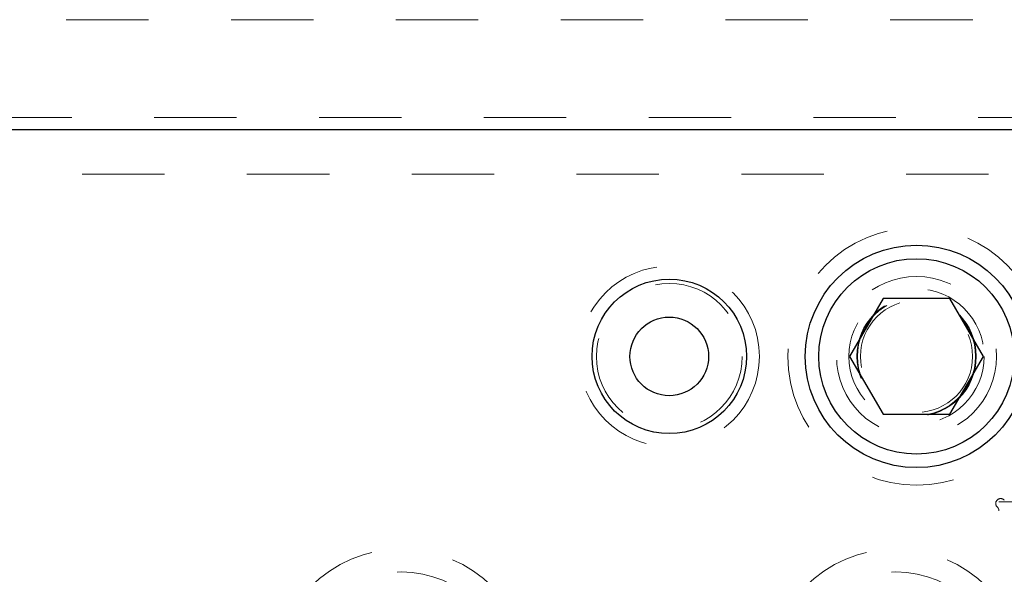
# Model space of a CAD drawing. Header units: inches. Extents: x 1880 to 2363, y -453 to -54.
# Tile 737 of 1056: x 1979.703 to 1980.898, y -66.745 to -66.072. Entities that reach past the tile are written whole.
import ezdxf

# ---------------------------------------------------------------- set-up
doc = ezdxf.new("R2010")
doc.units = ezdxf.units.IN
doc.header["$LTSCALE"] = 0.5
doc.header["$MEASUREMENT"] = 0
doc.linetypes.add('HIDDEN', pattern=[0.225, 0.15, -0.075])
for name, color, linetype in [('DIE-M-S', 8, 'Continuous'), ('DIE-M-S2', 1, 'Continuous'), ('DIE-M-S3', 8, 'Continuous'), ('DSS-M-S', 53, 'Continuous'), ('RAI-M-S', 8, 'Continuous'), ('ST1-M-S', 193, 'Continuous'), ('ST2-M-S', 193, 'Continuous'), ('SVD-M-S', 8, 'Continuous')]:
    doc.layers.add(name, color=color, linetype=linetype)

msp = doc.modelspace()

# ---------------------------------------------------------------- linework, layer by layer
at = {"layer": 'DIE-M-S', "linetype": 'HIDDEN', "lineweight": 18}
msp.add_line((1980.89106, -66.85585), (1980.89106, -66.66836), dxfattribs=at)
msp.add_circle((1980.79106, -66.48097), 0.068, dxfattribs=at)
for centre, start, end in [((1980.89318, -66.65953), 42.59227, 227.40773), ((1980.88506, -66.66836), 0, 47.40773)]:
    msp.add_arc(centre, 0.006, start, end, dxfattribs=at)
at = {"layer": 'DIE-M-S2', "linetype": 'HIDDEN', "lineweight": 18}
for p, q in [((1980.89106, -66.6574), (1981.06106, -66.6574)), ((1980.89106, -66.85585), (1980.89106, -66.6574))]:
    msp.add_line(p, q, dxfattribs=at)
at = {"layer": 'DIE-M-S3', "linetype": 'HIDDEN', "lineweight": 18}
for p, q in [((1984.45929, -66.07232), (1977.71606, -66.07232)), ((1979.17856, -66.25982), (1982.80356, -66.25982))]:
    msp.add_line(p, q, dxfattribs=at)
msp.add_circle((1980.49106, -66.48097), 0.10937, dxfattribs=at)
at = {"layer": 'DSS-M-S', "linetype": 'HIDDEN', "lineweight": 18}
for centre in [(1980.16606, -66.87107), (1980.76606, -66.87107)]:
    msp.add_circle(centre, 0.1285, dxfattribs=at)
at = {"layer": 'RAI-M-S', "linetype": 'Continuous', "lineweight": 25}
msp.add_line((1980.99806, -66.20597), (1977.58406, -66.20597), dxfattribs=at)
msp.add_circle((1980.49106, -66.48097), 0.09375, dxfattribs=at)
at = {"layer": 'RAI-M-S', "linetype": 'HIDDEN', "lineweight": 18}
msp.add_circle((1980.79106, -66.48097), 0.097, dxfattribs=at)
at = {"layer": 'ST1-M-S', "linetype": 'HIDDEN', "lineweight": 18}
msp.add_circle((1980.79106, -66.48097), 0.15625, dxfattribs=at)
at = {"layer": 'ST2-M-S', "linetype": 'HIDDEN', "lineweight": 18}
msp.add_line((1977.46606, -66.19097), (1981.65356, -66.19097), dxfattribs=at)
at = {"layer": 'SVD-M-S', "linetype": 'Continuous', "lineweight": 25}
for p, q in [((1980.75046, -66.41065), (1980.70987, -66.48097)), ((1980.83165, -66.41065), (1980.75046, -66.41065)), ((1980.87225, -66.48097), (1980.83165, -66.41065)), ((1980.70987, -66.48097), (1980.75046, -66.55128)), ((1980.83165, -66.55128), (1980.87225, -66.48097)), ((1980.75046, -66.55128), (1980.83165, -66.55128))]:
    msp.add_line(p, q, dxfattribs=at)
for centre, radius in [((1980.79106, -66.48097), 0.135), ((1980.79106, -66.48097), 0.1186), ((1980.49106, -66.48097), 0.04775)]:
    msp.add_circle(centre, radius, dxfattribs=at)
at = {"layer": 'SVD-M-S', "linetype": 'HIDDEN', "lineweight": 18}
for centre, radius in [((1980.49106, -66.48097), 0.0885), ((1980.79106, -66.48097), 0.082), ((1980.79106, -66.48097), 0.07247), ((1980.79106, -66.48097), 0.0722), ((1980.79106, -66.48097), 0.07168), ((1979.56606, -66.87107), 0.15625), ((1980.16606, -66.87107), 0.15625), ((1980.76606, -66.87107), 0.15625)]:
    msp.add_circle(centre, radius, dxfattribs=at)

doc.saveas('drawing.dxf')
